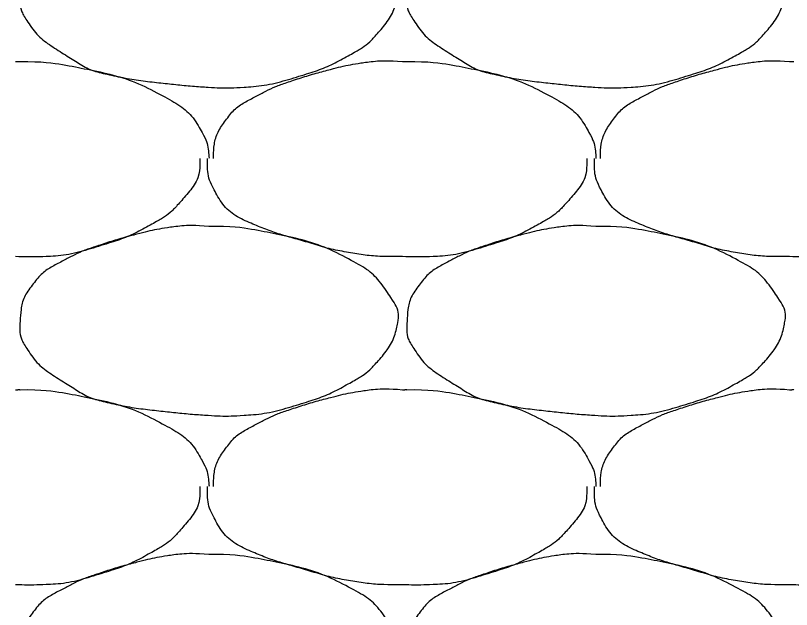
# Model space of a CAD drawing. Extents: x 1373719 to 1374161, y 379835 to 380167.
# Drawn here: x 1373964.505 to 1373965.429, y 379975.076 to 379975.783 of the extents above; entities that cross this region are included whole.
import ezdxf

# ---------------------------------------------------------------- set-up
doc = ezdxf.new("R2010")
doc.units = 0
doc.layers.add('Aggregate Base Course', color=7, linetype='Continuous')

msp = doc.modelspace()

# ---------------------------------------------------------------- linework, layer by layer
at = {"layer": 'Aggregate Base Course'}
for points, degree in [([(1373964.73556, 379975.92239), (1373964.76192, 379975.92275), (1373964.78838, 379975.91878), (1373964.81476, 379975.91339), (1373964.84698, 379975.90681), (1373964.87667, 379975.897), (1373964.90656, 379975.88099), (1373964.9265, 379975.87031), (1373964.94013, 379975.85584), (1373964.95336, 379975.83599), (1373964.95906, 379975.82744), (1373964.96211, 379975.81762), (1373964.96056, 379975.80899), (1373964.95752, 379975.79209), (1373964.94871, 379975.7753), (1373964.93536, 379975.76039), (1373964.92693, 379975.75097), (1373964.9186, 379975.74461), (1373964.90836, 379975.73879), (1373964.89022, 379975.72847), (1373964.87235, 379975.71984), (1373964.85256, 379975.71359), (1373964.82701, 379975.70552), (1373964.80149, 379975.69903), (1373964.77516, 379975.69739), (1373964.76198, 379975.69656), (1373964.74872, 379975.69651), (1373964.73556, 379975.69739), (1373964.71574, 379975.69871), (1373964.69595, 379975.70062), (1373964.67616, 379975.70279), (1373964.65436, 379975.70518), (1373964.63286, 379975.70861), (1373964.61136, 379975.71359), (1373964.59371, 379975.71767), (1373964.57853, 379975.72711), (1373964.56276, 379975.73699), (1373964.54488, 379975.74819), (1373964.53036, 379975.75911), (1373964.51776, 379975.77839), (1373964.51128, 379975.7883), (1373964.50998, 379975.79891), (1373964.51056, 379975.80899), (1373964.5114, 379975.82358), (1373964.51448, 379975.8383), (1373964.52496, 379975.85219), (1373964.53558, 379975.86625), (1373964.54713, 379975.87378), (1373964.56096, 379975.88099), (1373964.57281, 379975.88716), (1373964.58444, 379975.89296), (1373964.59696, 379975.89719), (1373964.61484, 379975.90322), (1373964.63269, 379975.90863), (1373964.65096, 379975.91339), (1373964.66229, 379975.91634), (1373964.67361, 379975.91878), (1373964.68516, 379975.92059), (1373964.70184, 379975.9232), (1373964.71886, 379975.92383), (1373964.73556, 379975.92239)], 3), ([(1373965.19636, 379975.92239), (1373965.22272, 379975.92275), (1373965.24918, 379975.91878), (1373965.27556, 379975.91339), (1373965.30778, 379975.90681), (1373965.33747, 379975.897), (1373965.36736, 379975.88099), (1373965.3873, 379975.87031), (1373965.40093, 379975.85584), (1373965.41416, 379975.83599), (1373965.41986, 379975.82744), (1373965.42291, 379975.81762), (1373965.42136, 379975.80899), (1373965.41832, 379975.79209), (1373965.40951, 379975.7753), (1373965.39616, 379975.76039), (1373965.38773, 379975.75097), (1373965.3794, 379975.74461), (1373965.36916, 379975.73879), (1373965.35102, 379975.72847), (1373965.33315, 379975.71984), (1373965.31336, 379975.71359), (1373965.28781, 379975.70552), (1373965.26229, 379975.69903), (1373965.23596, 379975.69739), (1373965.22278, 379975.69656), (1373965.20952, 379975.69651), (1373965.19636, 379975.69739), (1373965.17654, 379975.69871), (1373965.15675, 379975.70062), (1373965.13696, 379975.70279), (1373965.11516, 379975.70518), (1373965.09366, 379975.70861), (1373965.07216, 379975.71359), (1373965.05451, 379975.71767), (1373965.03933, 379975.72711), (1373965.02356, 379975.73699), (1373965.00568, 379975.74819), (1373964.99116, 379975.75911), (1373964.97856, 379975.77839), (1373964.97208, 379975.7883), (1373964.97078, 379975.79891), (1373964.97136, 379975.80899), (1373964.9722, 379975.82358), (1373964.97528, 379975.8383), (1373964.98576, 379975.85219), (1373964.99638, 379975.86625), (1373965.00793, 379975.87378), (1373965.02176, 379975.88099), (1373965.03361, 379975.88716), (1373965.04524, 379975.89296), (1373965.05776, 379975.89719), (1373965.07564, 379975.90322), (1373965.09349, 379975.90863), (1373965.11176, 379975.91339), (1373965.12309, 379975.91634), (1373965.13441, 379975.91878), (1373965.14596, 379975.92059), (1373965.16264, 379975.9232), (1373965.17966, 379975.92383), (1373965.19636, 379975.92239)], 3), ([(1373964.50516, 379975.72799), (1373964.50696, 379975.72789), (1373964.50876, 379975.72809), (1373964.51056, 379975.72799)], 2), ([(1373964.51056, 379975.72799), (1373964.53692, 379975.72835), (1373964.56338, 379975.72438), (1373964.58976, 379975.71899), (1373964.62198, 379975.71241), (1373964.65167, 379975.7026), (1373964.68156, 379975.68659), (1373964.7015, 379975.67591), (1373964.7174, 379975.66199), (1373964.72836, 379975.64159), (1373964.73308, 379975.63281), (1373964.73484, 379975.62388), (1373964.73556, 379975.61459), (1373964.73561, 379975.61399), (1373964.73568, 379975.61338), (1373964.73556, 379975.61279)], 3), ([(1373964.74096, 379975.61279), (1373964.74098, 379975.61339), (1373964.74095, 379975.61399), (1373964.74096, 379975.61459), (1373964.74129, 379975.62977), (1373964.74558, 379975.64434), (1373964.75536, 379975.65779), (1373964.76527, 379975.67141), (1373964.77753, 379975.67938), (1373964.79136, 379975.68659), (1373964.80321, 379975.69276), (1373964.81484, 379975.69856), (1373964.82736, 379975.70279), (1373964.84524, 379975.70882), (1373964.86309, 379975.71423), (1373964.88136, 379975.71899), (1373964.89269, 379975.72194), (1373964.90401, 379975.72438), (1373964.91556, 379975.72619), (1373964.93224, 379975.7288), (1373964.94926, 379975.72943), (1373964.96596, 379975.72799)], 3), ([(1373964.96596, 379975.72799), (1373964.96776, 379975.72789), (1373964.96956, 379975.72809), (1373964.97136, 379975.72799)], 2), ([(1373964.97136, 379975.72799), (1373964.99772, 379975.72835), (1373965.02418, 379975.72438), (1373965.05056, 379975.71899), (1373965.08278, 379975.71241), (1373965.11247, 379975.7026), (1373965.14236, 379975.68659), (1373965.1623, 379975.67591), (1373965.1782, 379975.66199), (1373965.18916, 379975.64159), (1373965.19388, 379975.63281), (1373965.19564, 379975.62388), (1373965.19636, 379975.61459), (1373965.19641, 379975.61399), (1373965.19648, 379975.61338), (1373965.19636, 379975.61279)], 3), ([(1373965.20176, 379975.61279), (1373965.20178, 379975.61339), (1373965.20175, 379975.61399), (1373965.20176, 379975.61459), (1373965.20209, 379975.62977), (1373965.20638, 379975.64434), (1373965.21616, 379975.65779), (1373965.22607, 379975.67141), (1373965.23833, 379975.67938), (1373965.25216, 379975.68659), (1373965.26401, 379975.69276), (1373965.27564, 379975.69856), (1373965.28816, 379975.70279), (1373965.30604, 379975.70882), (1373965.32389, 379975.71423), (1373965.34216, 379975.71899), (1373965.35349, 379975.72194), (1373965.36481, 379975.72438), (1373965.37636, 379975.72619), (1373965.39304, 379975.7288), (1373965.41006, 379975.72943), (1373965.42676, 379975.72799)], 3), ([(1373965.42676, 379975.72799), (1373965.42856, 379975.72789), (1373965.43036, 379975.72809), (1373965.43216, 379975.72799)], 2), ([(1373964.72476, 379975.61279), (1373964.72481, 379975.61099), (1373964.72483, 379975.60919), (1373964.72476, 379975.60739), (1373964.7241, 379975.58914), (1373964.71252, 379975.57333), (1373964.69956, 379975.55879), (1373964.69138, 379975.5496), (1373964.6828, 379975.54301), (1373964.67256, 379975.53719), (1373964.65442, 379975.52687), (1373964.63655, 379975.51824), (1373964.61676, 379975.51199), (1373964.59121, 379975.50392), (1373964.56571, 379975.49682), (1373964.53936, 379975.49579), (1373964.52797, 379975.49534), (1373964.51655, 379975.49528), (1373964.50516, 379975.49579)], 3), ([(1373964.96596, 379975.49579), (1373964.96356, 379975.49579), (1373964.96116, 379975.49579), (1373964.95876, 379975.49579), (1373964.93888, 379975.49579), (1373964.91908, 379975.49765), (1373964.89936, 379975.50119), (1373964.87834, 379975.50496), (1373964.85827, 379975.51138), (1373964.83782, 379975.51726), (1373964.82015, 379975.52234), (1373964.80308, 379975.52803), (1373964.78596, 379975.53539), (1373964.76691, 379975.54357), (1373964.75104, 379975.55738), (1373964.74096, 379975.57679), (1373964.73578, 379975.58677), (1373964.73376, 379975.59691), (1373964.73376, 379975.60739), (1373964.73376, 379975.60919), (1373964.73376, 379975.61099), (1373964.73376, 379975.61279)], 3), ([(1373965.18556, 379975.61279), (1373965.18561, 379975.61099), (1373965.18563, 379975.60919), (1373965.18556, 379975.60739), (1373965.1849, 379975.58914), (1373965.17332, 379975.57333), (1373965.16036, 379975.55879), (1373965.15218, 379975.5496), (1373965.1436, 379975.54301), (1373965.13336, 379975.53719), (1373965.11522, 379975.52687), (1373965.09735, 379975.51824), (1373965.07756, 379975.51199), (1373965.05201, 379975.50392), (1373965.02651, 379975.49682), (1373965.00016, 379975.49579), (1373964.98877, 379975.49534), (1373964.97735, 379975.49528), (1373964.96596, 379975.49579)], 3), ([(1373965.42676, 379975.49579), (1373965.42436, 379975.49579), (1373965.42196, 379975.49579), (1373965.41956, 379975.49579), (1373965.39968, 379975.49579), (1373965.37988, 379975.49765), (1373965.36016, 379975.50119), (1373965.33914, 379975.50496), (1373965.31907, 379975.51138), (1373965.29862, 379975.51726), (1373965.28095, 379975.52234), (1373965.26388, 379975.52803), (1373965.24676, 379975.53539), (1373965.22771, 379975.54357), (1373965.21184, 379975.55738), (1373965.20176, 379975.57679), (1373965.19658, 379975.58677), (1373965.19456, 379975.59691), (1373965.19456, 379975.60739), (1373965.19456, 379975.60919), (1373965.19456, 379975.61099), (1373965.19456, 379975.61279)], 3), ([(1373965.64636, 379975.61279), (1373965.64641, 379975.61099), (1373965.64643, 379975.60919), (1373965.64636, 379975.60739), (1373965.6457, 379975.58914), (1373965.63412, 379975.57333), (1373965.62116, 379975.55879), (1373965.61298, 379975.5496), (1373965.6044, 379975.54301), (1373965.59416, 379975.53719), (1373965.57602, 379975.52687), (1373965.55815, 379975.51824), (1373965.53836, 379975.51199), (1373965.51281, 379975.50392), (1373965.48731, 379975.49682), (1373965.46096, 379975.49579), (1373965.44957, 379975.49534), (1373965.43815, 379975.49528), (1373965.42676, 379975.49579)], 3), ([(1373964.73556, 379975.53179), (1373964.76192, 379975.53215), (1373964.78838, 379975.52818), (1373964.81476, 379975.52279), (1373964.84698, 379975.51621), (1373964.87667, 379975.5064), (1373964.90656, 379975.49039), (1373964.9265, 379975.47971), (1373964.94013, 379975.46524), (1373964.95336, 379975.44539), (1373964.95906, 379975.43684), (1373964.96211, 379975.42702), (1373964.96056, 379975.41839), (1373964.95752, 379975.40149), (1373964.94871, 379975.3847), (1373964.93536, 379975.36979), (1373964.92693, 379975.36037), (1373964.9186, 379975.35401), (1373964.90836, 379975.34819), (1373964.89022, 379975.33787), (1373964.87235, 379975.32924), (1373964.85256, 379975.32299), (1373964.82701, 379975.31492), (1373964.80149, 379975.30843), (1373964.77516, 379975.30679), (1373964.76198, 379975.30596), (1373964.74872, 379975.30591), (1373964.73556, 379975.30679), (1373964.71574, 379975.30811), (1373964.69595, 379975.31002), (1373964.67616, 379975.31219), (1373964.65436, 379975.31458), (1373964.63286, 379975.31801), (1373964.61136, 379975.32299), (1373964.59371, 379975.32707), (1373964.57853, 379975.33651), (1373964.56276, 379975.34639), (1373964.54488, 379975.35759), (1373964.53036, 379975.36851), (1373964.51776, 379975.38779), (1373964.51128, 379975.3977), (1373964.50998, 379975.40831), (1373964.51056, 379975.41839), (1373964.5114, 379975.43298), (1373964.51448, 379975.4477), (1373964.52496, 379975.46159), (1373964.53558, 379975.47565), (1373964.54713, 379975.48318), (1373964.56096, 379975.49039), (1373964.57281, 379975.49656), (1373964.58444, 379975.50236), (1373964.59696, 379975.50659), (1373964.61484, 379975.51262), (1373964.63269, 379975.51803), (1373964.65096, 379975.52279), (1373964.66229, 379975.52574), (1373964.67361, 379975.52818), (1373964.68516, 379975.52999), (1373964.70184, 379975.5326), (1373964.71886, 379975.53323), (1373964.73556, 379975.53179)], 3), ([(1373965.19636, 379975.53179), (1373965.22272, 379975.53215), (1373965.24918, 379975.52818), (1373965.27556, 379975.52279), (1373965.30778, 379975.51621), (1373965.33747, 379975.5064), (1373965.36736, 379975.49039), (1373965.3873, 379975.47971), (1373965.40093, 379975.46524), (1373965.41416, 379975.44539), (1373965.41986, 379975.43684), (1373965.42291, 379975.42702), (1373965.42136, 379975.41839), (1373965.41832, 379975.40149), (1373965.40951, 379975.3847), (1373965.39616, 379975.36979), (1373965.38773, 379975.36037), (1373965.3794, 379975.35401), (1373965.36916, 379975.34819), (1373965.35102, 379975.33787), (1373965.33315, 379975.32924), (1373965.31336, 379975.32299), (1373965.28781, 379975.31492), (1373965.26229, 379975.30843), (1373965.23596, 379975.30679), (1373965.22278, 379975.30596), (1373965.20952, 379975.30591), (1373965.19636, 379975.30679), (1373965.17654, 379975.30811), (1373965.15675, 379975.31002), (1373965.13696, 379975.31219), (1373965.11516, 379975.31458), (1373965.09366, 379975.31801), (1373965.07216, 379975.32299), (1373965.05451, 379975.32707), (1373965.03933, 379975.33651), (1373965.02356, 379975.34639), (1373965.00568, 379975.35759), (1373964.99116, 379975.36851), (1373964.97856, 379975.38779), (1373964.97208, 379975.3977), (1373964.97078, 379975.40831), (1373964.97136, 379975.41839), (1373964.9722, 379975.43298), (1373964.97528, 379975.4477), (1373964.98576, 379975.46159), (1373964.99638, 379975.47565), (1373965.00793, 379975.48318), (1373965.02176, 379975.49039), (1373965.03361, 379975.49656), (1373965.04524, 379975.50236), (1373965.05776, 379975.50659), (1373965.07564, 379975.51262), (1373965.09349, 379975.51803), (1373965.11176, 379975.52279), (1373965.12309, 379975.52574), (1373965.13441, 379975.52818), (1373965.14596, 379975.52999), (1373965.16264, 379975.5326), (1373965.17966, 379975.53323), (1373965.19636, 379975.53179)], 3), ([(1373964.50516, 379975.33739), (1373964.50696, 379975.33729), (1373964.50876, 379975.33749), (1373964.51056, 379975.33739)], 2), ([(1373964.51056, 379975.33739), (1373964.53692, 379975.33775), (1373964.56338, 379975.33378), (1373964.58976, 379975.32839), (1373964.62198, 379975.32181), (1373964.65167, 379975.312), (1373964.68156, 379975.29599), (1373964.7015, 379975.28531), (1373964.7174, 379975.27139), (1373964.72836, 379975.25099), (1373964.73308, 379975.24221), (1373964.73484, 379975.23328), (1373964.73556, 379975.22399), (1373964.73561, 379975.22339), (1373964.73568, 379975.22278), (1373964.73556, 379975.22219)], 3), ([(1373964.74096, 379975.22219), (1373964.74098, 379975.22279), (1373964.74095, 379975.22339), (1373964.74096, 379975.22399), (1373964.74129, 379975.23917), (1373964.74558, 379975.25374), (1373964.75536, 379975.26719), (1373964.76527, 379975.28081), (1373964.77753, 379975.28878), (1373964.79136, 379975.29599), (1373964.80321, 379975.30216), (1373964.81484, 379975.30796), (1373964.82736, 379975.31219), (1373964.84524, 379975.31822), (1373964.86309, 379975.32363), (1373964.88136, 379975.32839), (1373964.89269, 379975.33134), (1373964.90401, 379975.33378), (1373964.91556, 379975.33559), (1373964.93224, 379975.3382), (1373964.94926, 379975.33883), (1373964.96596, 379975.33739)], 3), ([(1373964.96596, 379975.33739), (1373964.96776, 379975.33729), (1373964.96956, 379975.33749), (1373964.97136, 379975.33739)], 2), ([(1373964.97136, 379975.33739), (1373964.99772, 379975.33775), (1373965.02418, 379975.33378), (1373965.05056, 379975.32839), (1373965.08278, 379975.32181), (1373965.11247, 379975.312), (1373965.14236, 379975.29599), (1373965.1623, 379975.28531), (1373965.1782, 379975.27139), (1373965.18916, 379975.25099), (1373965.19388, 379975.24221), (1373965.19564, 379975.23328), (1373965.19636, 379975.22399), (1373965.19641, 379975.22339), (1373965.19648, 379975.22278), (1373965.19636, 379975.22219)], 3), ([(1373965.20176, 379975.22219), (1373965.20178, 379975.22279), (1373965.20175, 379975.22339), (1373965.20176, 379975.22399), (1373965.20209, 379975.23917), (1373965.20638, 379975.25374), (1373965.21616, 379975.26719), (1373965.22607, 379975.28081), (1373965.23833, 379975.28878), (1373965.25216, 379975.29599), (1373965.26401, 379975.30216), (1373965.27564, 379975.30796), (1373965.28816, 379975.31219), (1373965.30604, 379975.31822), (1373965.32389, 379975.32363), (1373965.34216, 379975.32839), (1373965.35349, 379975.33134), (1373965.36481, 379975.33378), (1373965.37636, 379975.33559), (1373965.39304, 379975.3382), (1373965.41006, 379975.33883), (1373965.42676, 379975.33739)], 3), ([(1373965.42676, 379975.33739), (1373965.42856, 379975.33729), (1373965.43036, 379975.33749), (1373965.43216, 379975.33739)], 2), ([(1373964.72476, 379975.22219), (1373964.72481, 379975.22039), (1373964.72483, 379975.21859), (1373964.72476, 379975.21679), (1373964.7241, 379975.19854), (1373964.71252, 379975.18273), (1373964.69956, 379975.16819), (1373964.69138, 379975.159), (1373964.6828, 379975.15241), (1373964.67256, 379975.14659), (1373964.65442, 379975.13627), (1373964.63655, 379975.12764), (1373964.61676, 379975.12139), (1373964.59121, 379975.11332), (1373964.56571, 379975.10622), (1373964.53936, 379975.10519), (1373964.52797, 379975.10474), (1373964.51655, 379975.10468), (1373964.50516, 379975.10519)], 3), ([(1373964.96596, 379975.10519), (1373964.96356, 379975.10519), (1373964.96116, 379975.10519), (1373964.95876, 379975.10519), (1373964.93888, 379975.10519), (1373964.91908, 379975.10705), (1373964.89936, 379975.11059), (1373964.87834, 379975.11436), (1373964.85827, 379975.12078), (1373964.83782, 379975.12666), (1373964.82015, 379975.13174), (1373964.80308, 379975.13743), (1373964.78596, 379975.14479), (1373964.76691, 379975.15297), (1373964.75104, 379975.16678), (1373964.74096, 379975.18619), (1373964.73578, 379975.19617), (1373964.73376, 379975.20631), (1373964.73376, 379975.21679), (1373964.73376, 379975.21859), (1373964.73376, 379975.22039), (1373964.73376, 379975.22219)], 3), ([(1373965.18556, 379975.22219), (1373965.18561, 379975.22039), (1373965.18563, 379975.21859), (1373965.18556, 379975.21679), (1373965.1849, 379975.19854), (1373965.17332, 379975.18273), (1373965.16036, 379975.16819), (1373965.15218, 379975.159), (1373965.1436, 379975.15241), (1373965.13336, 379975.14659), (1373965.11522, 379975.13627), (1373965.09735, 379975.12764), (1373965.07756, 379975.12139), (1373965.05201, 379975.11332), (1373965.02651, 379975.10622), (1373965.00016, 379975.10519), (1373964.98877, 379975.10474), (1373964.97735, 379975.10468), (1373964.96596, 379975.10519)], 3), ([(1373965.42676, 379975.10519), (1373965.42436, 379975.10519), (1373965.42196, 379975.10519), (1373965.41956, 379975.10519), (1373965.39968, 379975.10519), (1373965.37988, 379975.10705), (1373965.36016, 379975.11059), (1373965.33914, 379975.11436), (1373965.31907, 379975.12078), (1373965.29862, 379975.12666), (1373965.28095, 379975.13174), (1373965.26388, 379975.13743), (1373965.24676, 379975.14479), (1373965.22771, 379975.15297), (1373965.21184, 379975.16678), (1373965.20176, 379975.18619), (1373965.19658, 379975.19617), (1373965.19456, 379975.20631), (1373965.19456, 379975.21679), (1373965.19456, 379975.21859), (1373965.19456, 379975.22039), (1373965.19456, 379975.22219)], 3), ([(1373965.64636, 379975.22219), (1373965.64641, 379975.22039), (1373965.64643, 379975.21859), (1373965.64636, 379975.21679), (1373965.6457, 379975.19854), (1373965.63412, 379975.18273), (1373965.62116, 379975.16819), (1373965.61298, 379975.159), (1373965.6044, 379975.15241), (1373965.59416, 379975.14659), (1373965.57602, 379975.13627), (1373965.55815, 379975.12764), (1373965.53836, 379975.12139), (1373965.51281, 379975.11332), (1373965.48731, 379975.10622), (1373965.46096, 379975.10519), (1373965.44957, 379975.10474), (1373965.43815, 379975.10468), (1373965.42676, 379975.10519)], 3), ([(1373964.73556, 379975.14119), (1373964.76192, 379975.14155), (1373964.78838, 379975.13758), (1373964.81476, 379975.13219), (1373964.84698, 379975.12561), (1373964.87667, 379975.1158), (1373964.90656, 379975.09979), (1373964.9265, 379975.08911), (1373964.94013, 379975.07464), (1373964.95336, 379975.05479), (1373964.95906, 379975.04624), (1373964.96211, 379975.03642), (1373964.96056, 379975.02779), (1373964.95752, 379975.01089), (1373964.94871, 379974.9941), (1373964.93536, 379974.97919), (1373964.92693, 379974.96977), (1373964.9186, 379974.96341), (1373964.90836, 379974.95759), (1373964.89022, 379974.94727), (1373964.87235, 379974.93864), (1373964.85256, 379974.93239), (1373964.82701, 379974.92432), (1373964.80149, 379974.91783), (1373964.77516, 379974.91619), (1373964.76198, 379974.91536), (1373964.74872, 379974.91531), (1373964.73556, 379974.91619), (1373964.71574, 379974.91751), (1373964.69595, 379974.91942), (1373964.67616, 379974.92159), (1373964.65436, 379974.92398), (1373964.63286, 379974.92741), (1373964.61136, 379974.93239), (1373964.59371, 379974.93647), (1373964.57853, 379974.94591), (1373964.56276, 379974.95579), (1373964.54488, 379974.96699), (1373964.53036, 379974.97791), (1373964.51776, 379974.99719), (1373964.51128, 379975.0071), (1373964.50998, 379975.01771), (1373964.51056, 379975.02779), (1373964.5114, 379975.04238), (1373964.51448, 379975.0571), (1373964.52496, 379975.07099), (1373964.53558, 379975.08505), (1373964.54713, 379975.09258), (1373964.56096, 379975.09979), (1373964.57281, 379975.10596), (1373964.58444, 379975.11176), (1373964.59696, 379975.11599), (1373964.61484, 379975.12202), (1373964.63269, 379975.12743), (1373964.65096, 379975.13219), (1373964.66229, 379975.13514), (1373964.67361, 379975.13758), (1373964.68516, 379975.13939), (1373964.70184, 379975.142), (1373964.71886, 379975.14263), (1373964.73556, 379975.14119)], 3), ([(1373965.19636, 379975.14119), (1373965.22272, 379975.14155), (1373965.24918, 379975.13758), (1373965.27556, 379975.13219), (1373965.30778, 379975.12561), (1373965.33747, 379975.1158), (1373965.36736, 379975.09979), (1373965.3873, 379975.08911), (1373965.40093, 379975.07464), (1373965.41416, 379975.05479), (1373965.41986, 379975.04624), (1373965.42291, 379975.03642), (1373965.42136, 379975.02779), (1373965.41832, 379975.01089), (1373965.40951, 379974.9941), (1373965.39616, 379974.97919), (1373965.38773, 379974.96977), (1373965.3794, 379974.96341), (1373965.36916, 379974.95759), (1373965.35102, 379974.94727), (1373965.33315, 379974.93864), (1373965.31336, 379974.93239), (1373965.28781, 379974.92432), (1373965.26229, 379974.91783), (1373965.23596, 379974.91619), (1373965.22278, 379974.91536), (1373965.20952, 379974.91531), (1373965.19636, 379974.91619), (1373965.17654, 379974.91751), (1373965.15675, 379974.91942), (1373965.13696, 379974.92159), (1373965.11516, 379974.92398), (1373965.09366, 379974.92741), (1373965.07216, 379974.93239), (1373965.05451, 379974.93647), (1373965.03933, 379974.94591), (1373965.02356, 379974.95579), (1373965.00568, 379974.96699), (1373964.99116, 379974.97791), (1373964.97856, 379974.99719), (1373964.97208, 379975.0071), (1373964.97078, 379975.01771), (1373964.97136, 379975.02779), (1373964.9722, 379975.04238), (1373964.97528, 379975.0571), (1373964.98576, 379975.07099), (1373964.99638, 379975.08505), (1373965.00793, 379975.09258), (1373965.02176, 379975.09979), (1373965.03361, 379975.10596), (1373965.04524, 379975.11176), (1373965.05776, 379975.11599), (1373965.07564, 379975.12202), (1373965.09349, 379975.12743), (1373965.11176, 379975.13219), (1373965.12309, 379975.13514), (1373965.13441, 379975.13758), (1373965.14596, 379975.13939), (1373965.16264, 379975.142), (1373965.17966, 379975.14263), (1373965.19636, 379975.14119)], 3)]:
    msp.add_open_spline(points, degree=degree, dxfattribs=at)

doc.saveas('drawing.dxf')
